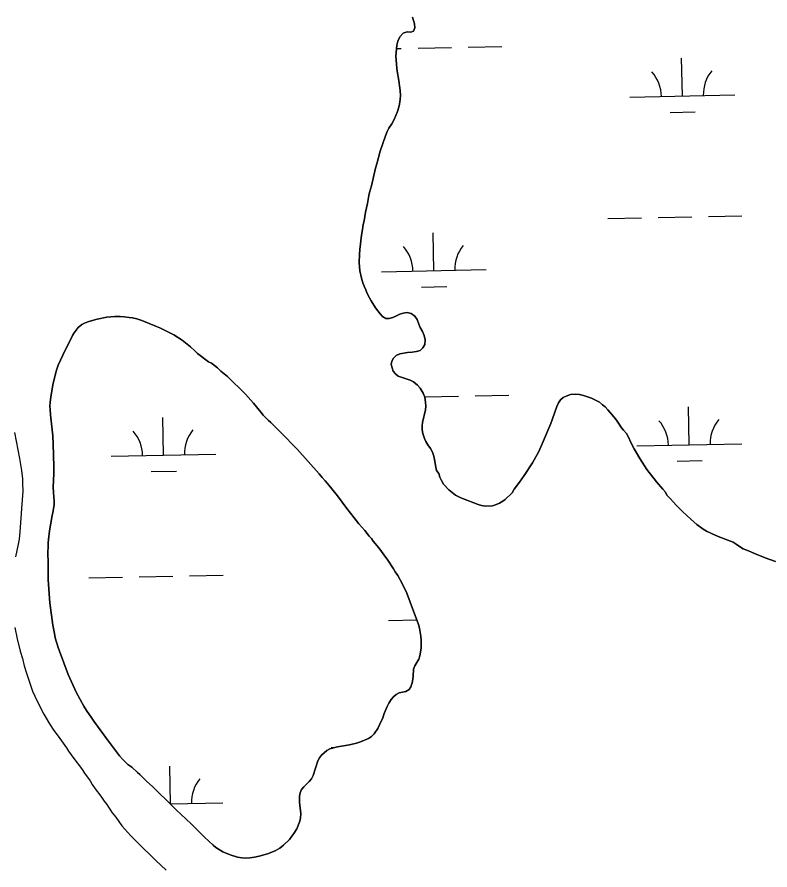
# Model space of a CAD drawing. Extents: x 3989314 to 4027622, y 243956 to 270014.
# Drawn here: x 4000523 to 4001241, y 251428 to 252241 of the extents above; entities that cross this region are included whole.
import ezdxf

# ---------------------------------------------------------------- set-up
doc = ezdxf.new("R2010")
doc.units = 0
doc.layers.add('V-RIVR-EDGE', color=7, linetype='Continuous')
doc.layers.add('V-WETL-SWMP', color=7, linetype='Continuous')

msp = doc.modelspace()

# ---------------------------------------------------------------- linework, layer by layer
at = {"layer": 'V-RIVR-EDGE'}
for points in [[(4000900.01, 252241.13), (4000902.02, 252234.58), (4000902.38, 252230.98), (4000901.2, 252227.78), (4000898.37, 252226.78), (4000894.91, 252226.93), (4000891.19, 252225.67), (4000888.09, 252222.23), (4000886.26, 252218.14), (4000885.21, 252214.17), (4000884.25, 252203.79), (4000884.71, 252196.48), (4000885.19, 252192.12), (4000885.81, 252187.62), (4000886.8, 252182.62), (4000888.39, 252170.94), (4000888.62, 252166.19), (4000888.33, 252162.6), (4000887.66, 252158.12), (4000887, 252155.05), (4000885.82, 252151.08), (4000882.57, 252143.54), (4000880.23, 252139.32), (4000877.64, 252135.11), (4000876.08, 252132.04), (4000874.26, 252127.69), (4000871.65, 252120.4), (4000869.16, 252113.11), (4000866, 252101.21), (4000864.7, 252096.98), (4000860.86, 252080.08), (4000860.08, 252077.01), (4000859.03, 252073.94), (4000858.37, 252070.99), (4000857.17, 252063.44), (4000855.31, 252055.12), (4000853.98, 252046.66), (4000853.06, 252043.33), (4000852.26, 252038.47), (4000851.45, 252033.21), (4000849.95, 252019.51), (4000849.54, 252014.64), (4000849.36, 252007.07), (4000849.94, 251998.99), (4000851.44, 251992.19), (4000852.82, 251987.56), (4000853.95, 251984.48), (4000855.6, 251981), (4000856.98, 251977.53), (4000859.01, 251973.29), (4000860.53, 251970.58), (4000864.72, 251963.89), (4000867, 251961.05), (4000869.17, 251957.96), (4000871.33, 251955.51), (4000874.78, 251953.56), (4000877.98, 251953.67), (4000881.45, 251954.67), (4000884.92, 251956.06), (4000888.14, 251957.71), (4000891.1, 251958.71), (4000894.95, 251959.33), (4000898.79, 251958.28), (4000902.36, 251955.95), (4000904.65, 251952.6), (4000906.03, 251948.23), (4000907.42, 251945.14), (4000909.57, 251941.16), (4000911.21, 251937.3), (4000912.08, 251933.32), (4000911.8, 251928.96), (4000910.11, 251925.64), (4000907.53, 251923.09), (4000904.06, 251922.22), (4000899.83, 251921.47), (4000895.21, 251921.25), (4000887.89, 251919.89), (4000884.42, 251918.37), (4000881.84, 251915.95), (4000880.28, 251912.88), (4000879.87, 251909.81), (4000880.62, 251906.47), (4000881.76, 251903.38), (4000883.92, 251900.93), (4000886.47, 251898.74), (4000897.73, 251894.94), (4000901.18, 251893.13), (4000904.75, 251890.15), (4000907.55, 251887.19)], [(4000883.64, 251712.01), (4000882.11, 251714.85), (4000876.63, 251723), (4000873.19, 251727.91), (4000867.95, 251734.77), (4000862.72, 251741.11), (4000860.93, 251743.83), (4000858.89, 251746.03), (4000854.67, 251751.33), (4000848.92, 251757.93), (4000844.33, 251763.5), (4000837.31, 251772.56), (4000828.63, 251784.46), (4000818.93, 251796.11), (4000816.76, 251798.96), (4000813.95, 251802.06), (4000811.14, 251805.55), (4000790.18, 251829.12), (4000774.45, 251845.06), (4000764.86, 251854.39), (4000762.55, 251856.34), (4000757.44, 251861.39), (4000755.27, 251864.37), (4000748.5, 251872.78), (4000740.83, 251881.45), (4000723.44, 251898.17), (4000717.29, 251903.49), (4000713.97, 251906.48), (4000711.15, 251908.68), (4000708.2, 251910.89), (4000705.51, 251912.45), (4000694.88, 251920.37), (4000692.45, 251922.83), (4000688.1, 251926.6), (4000680.16, 251933.08), (4000672.47, 251937.9), (4000658.87, 251944.68), (4000655.92, 251946.12), (4000641.92, 251951.75), (4000637.04, 251953.19), (4000632.93, 251954.12), (4000629.84, 251954.66), (4000625.08, 251955.07), (4000621.1, 251955.61), (4000616.08, 251955.65), (4000608.48, 251955.05), (4000599.06, 251953.06), (4000591.33, 251950.66), (4000587.84, 251949.4), (4000584.48, 251947.88), (4000581.12, 251945.19), (4000577.35, 251940.07), (4000575.79, 251937.51), (4000566.27, 251918.65), (4000561.96, 251909.02), (4000560.26, 251904.4), (4000557.08, 251892.06), (4000554.81, 251879.07), (4000554.26, 251873.67), (4000554.11, 251870.2), (4000554.21, 251866.59), (4000554.57, 251861.83), (4000556.75, 251841.86), (4000557.34, 251833.74), (4000557.85, 251812.63), (4000557.8, 251805.81), (4000557.33, 251792.68), (4000557.43, 251788.05), (4000557.78, 251782.77), (4000558.28, 251779.8), (4000557.99, 251775.81), (4000556.92, 251768.74), (4000556.25, 251765.79), (4000553.84, 251751), (4000552.63, 251742.77), (4000552.35, 251739.29), (4000552.14, 251727.32), (4000552.37, 251723.46)], [(4000907.55, 251887.19), (4000910.34, 251882.3), (4000911.98, 251878.57), (4000912.59, 251873.82), (4000912.82, 251870.1), (4000912.54, 251866.38), (4000909.64, 251854.48), (4000909.37, 251851.4), (4000909.34, 251847.56), (4000909.83, 251843.96), (4000911.47, 251839.33), (4000912.99, 251836.38), (4000914.89, 251833.03), (4000917.17, 251829.68), (4000919.07, 251826.21), (4000920.33, 251822.35), (4000921.08, 251819.27), (4000922.44, 251811.82), (4000923.06, 251808.61), (4000925.09, 251805.65), (4000926.35, 251802.44), (4000927.87, 251799.22), (4000929.77, 251795.75), (4000934.86, 251790.2), (4000941.24, 251785.29), (4000944.95, 251783.34), (4000947.89, 251782.04), (4000962.85, 251776.3), (4000966.05, 251775.38), (4000969.77, 251774.71), (4000976.31, 251774.93), (4000979.39, 251775.93), (4000983.12, 251777.57), (4000986.21, 251779.35), (4000988.66, 251781.13), (4000995.11, 251787.5), (4000997.18, 251790.82), (4001002.36, 251797.58), (4001006.76, 251803.96), (4001014.53, 251816.09), (4001020.63, 251826.82), (4001024.01, 251834.11), (4001032.21, 251853.41), (4001033.66, 251858.02), (4001037.96, 251869.79), (4001039.4, 251873.11), (4001041.46, 251875.92), (4001043.92, 251878.21), (4001046.62, 251879.61), (4001050.99, 251880.99), (4001055.99, 251881.47), (4001059.45, 251881.06), (4001063.29, 251880.26), (4001070.84, 251877.78), (4001074.8, 251875.83), (4001078.51, 251873.75), (4001081.57, 251871.3), (4001083.87, 251869.23), (4001086.54, 251866.52), (4001092.14, 251859.94), (4001094.68, 251856.72), (4001097.48, 251852.73), (4001099.5, 251849.51), (4001101.41, 251847.06), (4001104.34, 251843.96), (4001106.49, 251839.85), (4001108.14, 251835.99), (4001111.68, 251829.17), (4001117.14, 251820.03), (4001123.86, 251809.47), (4001133.02, 251797.87), (4001139.12, 251790.91), (4001141.41, 251787.94), (4001142.8, 251785.24), (4001145.99, 251782.02), (4001151.97, 251775.18), (4001157.7, 251769.63), (4001165.99, 251762.01), (4001171.6, 251757.23), (4001177.34, 251752.83), (4001180.66, 251750.88), (4001185.39, 251748.55), (4001191.91, 251745.81), (4001205.98, 251740.33), (4001209.04, 251738.52), (4001212.23, 251736.19), (4001215.81, 251734.11), (4001220.67, 251732.16), (4001223.61, 251730.73), (4001227.96, 251728.9), (4001236.53, 251725.51), (4001246.38, 251721.99)], [(4000520.43, 251844.84), (4000525.15, 251819.98), (4000526.88, 251808.64), (4000527.86, 251800.66), (4000528.08, 251796.15), (4000528.17, 251789.08), (4000527.44, 251776.48), (4000525.46, 251750.24), (4000524.65, 251743.17), (4000523.85, 251738.55), (4000521.19, 251726.47)], [(4000552.37, 251723.46), (4000552.5, 251704.79), (4000552.96, 251695.39), (4000554.03, 251682.51), (4000556.85, 251661.26), (4000558.34, 251653.14), (4000559.22, 251649.01), (4000561.99, 251639.85), (4000563.38, 251636.5), (4000571.47, 251614.05), (4000579.6, 251596.61), (4000586.46, 251583.83), (4000589.01, 251579.82), (4000594.24, 251572.58), (4000596.15, 251569.6), (4000608.15, 251553.05), (4000620.65, 251536.61), (4000623.46, 251533.25), (4000628.58, 251528.2), (4000632.17, 251525.73), (4000637.54, 251520.67), (4000639.97, 251518.59), (4000646.62, 251512.11), (4000652, 251507.32), (4000671.7, 251488.01), (4000674.51, 251485.03), (4000688.84, 251471.8), (4000701.5, 251459.1), (4000709.94, 251451.2), (4000712.5, 251449.12), (4000719.17, 251444.83), (4000725.97, 251442.08), (4000733.17, 251439.97), (4000737.28, 251439.17), (4000740.62, 251438.89), (4000745, 251439.12), (4000749.38, 251439.74), (4000753.64, 251440.74), (4000761.76, 251443), (4000769.12, 251445.79), (4000773.38, 251448.33), (4000777.01, 251451.4), (4000782.58, 251456.9), (4000785.04, 251459.97), (4000786.87, 251462.53), (4000789.6, 251466.89), (4000792.48, 251474.21), (4000793.27, 251477.42), (4000793.55, 251481.28), (4000792.34, 251492.49), (4000792.25, 251498.15), (4000792.91, 251501.24), (4000794.22, 251504.32), (4000796.3, 251506.88), (4000801.48, 251511.99), (4000803.68, 251514.55), (4000805.38, 251517.63), (4000809.85, 251531.64), (4000811.41, 251534.72), (4000813.23, 251537.15), (4000818.28, 251541.62), (4000821.25, 251543.27), (4000828.47, 251545.16), (4000832.34, 251545.65), (4000840.07, 251547.01), (4000846.65, 251548.77), (4000850.39, 251550.04), (4000858.26, 251553.2), (4000860.98, 251554.99), (4000863.44, 251557.67), (4000867.08, 251562.67), (4000868.77, 251566.01), (4000871.78, 251572.93), (4000873.22, 251577.05), (4000875.97, 251583.59), (4000877.54, 251586.8), (4000879.75, 251590.26), (4000881.82, 251592.69), (4000884.54, 251595.12), (4000887.38, 251596.52), (4000890.6, 251597.27), (4000893.7, 251597.76), (4000896.8, 251599.67), (4000898.49, 251602.24), (4000899.67, 251606.22), (4000900.34, 251609.56), (4000900.75, 251612.65), (4000901.18, 251619.21), (4000902.23, 251622.29), (4000906, 251628.83), (4000907.18, 251631.79), (4000908.26, 251639.25), (4000908.31, 251646.58), (4000907.95, 251650.58), (4000906.71, 251658.44), (4000905.7, 251661.79), (4000897.99, 251682.95), (4000894.57, 251691.6), (4000890.89, 251699.6), (4000886.06, 251708.52), (4000883.64, 251712.01)], [(4000520.49, 251658.93), (4000522.73, 251648.1), (4000525.75, 251636.37), (4000528.02, 251629.28), (4000529.64, 251622.45), (4000531.65, 251615.36), (4000534.56, 251606.72), (4000537.59, 251598.34), (4000539.74, 251593.31), (4000543.81, 251584.79), (4000548.38, 251576.14), (4000553.72, 251567.1), (4000557.8, 251560.64), (4000562.01, 251555.21), (4000570.04, 251544.09), (4000571.95, 251541.12), (4000577.05, 251533.88), (4000584.32, 251524.44), (4000587.76, 251519.14), (4000590.06, 251516.17), (4000592.48, 251512.55), (4000594.39, 251509.32), (4000597.32, 251505.05), (4000602.55, 251498.07), (4000605.73, 251493.29), (4000608.28, 251490.06), (4000613.51, 251482.3), (4000616.95, 251477.9), (4000622.69, 251469.89), (4000631.38, 251460.31), (4000637.89, 251453.71), (4000655.15, 251436.87), (4000665.13, 251427.41)]]:
    msp.add_lwpolyline(points, dxfattribs=at)
at = {"layer": 'V-WETL-SWMP'}
for p, q in [((4000953.36, 252212.53), (4000985.36, 252213.17)), ((4000884.93, 252211.17), (4000889.38, 252211.26)), ((4000905.37, 252211.58), (4000937.37, 252212.21)), ((4001157.65, 252165.85), (4001156.93, 252201.84)), ((4001107.66, 252164.85), (4001207.64, 252166.85)), ((4001145.96, 252150.18), (4001169.96, 252150.66)), ((4001134.55, 252049.94), (4001166.54, 252050.57)), ((4001182.54, 252050.89), (4001214.53, 252051.53)), ((4001086.56, 252048.98), (4001118.55, 252049.62)), ((4000920.45, 251999.23), (4000919.74, 252035.22)), ((4000870.46, 251998.23), (4000970.44, 252000.23)), ((4000908.76, 251983.56), (4000932.76, 251984.04)), ((4000912, 251878.97), (4000944, 251879.6)), ((4000959.99, 251879.92), (4000991.99, 251880.56)), ((4001164.28, 251833.24), (4001163.56, 251869.23)), ((4000662.47, 251823.24), (4000661.75, 251859.23)), ((4001114.29, 251832.25), (4001214.27, 251834.24)), ((4000612.48, 251822.24), (4000712.46, 251824.24)), ((4001152.59, 251817.57), (4001176.59, 251818.05)), ((4000650.78, 251807.57), (4000674.78, 251808.05)), ((4000687.36, 251708.28), (4000719.35, 251708.92)), ((4000591.38, 251706.37), (4000623.37, 251707.01)), ((4000639.37, 251707.33), (4000671.36, 251707.96)), ((4000877.09, 251665.62), (4000904.11, 251666.16)), ((4000822.65, 251544.44), (4000825.99, 251544.51)), ((4000669.1, 251490.63), (4000668.38, 251526.63)), ((4000669.02, 251490.63), (4000719.09, 251491.63))]:
    msp.add_line(p, q, dxfattribs=at)
for points in [[(4000907.55, 251887.19), (4000904.75, 251890.15), (4000901.18, 251893.13), (4000897.73, 251894.95), (4000886.47, 251898.74), (4000883.92, 251900.93), (4000881.76, 251903.39), (4000880.62, 251906.47), (4000879.87, 251909.81), (4000880.28, 251912.88), (4000881.84, 251915.95), (4000884.42, 251918.37), (4000887.89, 251919.89), (4000895.21, 251921.25), (4000899.83, 251921.47), (4000904.06, 251922.21), (4000907.53, 251923.09), (4000910.11, 251925.64), (4000911.8, 251928.96), (4000912.08, 251933.32), (4000911.21, 251937.3), (4000909.57, 251941.15), (4000907.42, 251945.14), (4000906.03, 251948.23), (4000904.65, 251952.6), (4000902.36, 251955.95), (4000898.79, 251958.28), (4000894.95, 251959.33), (4000891.1, 251958.71), (4000888.14, 251957.71), (4000884.92, 251956.06), (4000881.45, 251954.68), (4000877.98, 251953.67), (4000874.78, 251953.57), (4000871.33, 251955.51), (4000869.17, 251957.96), (4000867, 251961.05), (4000864.72, 251963.89), (4000860.53, 251970.58), (4000859.01, 251973.29), (4000856.98, 251977.53), (4000855.6, 251981), (4000853.95, 251984.48), (4000852.82, 251987.56), (4000851.44, 251992.18), (4000849.95, 251998.99), (4000849.36, 252007.07), (4000849.54, 252014.64), (4000849.95, 252019.51), (4000851.45, 252033.22), (4000852.26, 252038.47), (4000853.06, 252043.33), (4000853.98, 252046.66), (4000855.31, 252055.12), (4000857.17, 252063.44), (4000858.37, 252070.99), (4000859.03, 252073.94), (4000860.08, 252077.01), (4000860.87, 252080.08), (4000864.7, 252096.98), (4000866, 252101.21), (4000869.16, 252113.11), (4000871.65, 252120.4), (4000874.26, 252127.69), (4000876.08, 252132.04), (4000877.64, 252135.11), (4000880.23, 252139.32), (4000882.57, 252143.54), (4000885.82, 252151.08), (4000887, 252155.05), (4000887.66, 252158.12), (4000888.33, 252162.6), (4000888.62, 252166.19), (4000888.39, 252170.94), (4000886.8, 252182.62), (4000885.81, 252187.62), (4000885.2, 252192.12), (4000884.71, 252196.48), (4000884.25, 252203.79), (4000885.21, 252214.17), (4000886.26, 252218.14), (4000888.09, 252222.23), (4000891.19, 252225.67), (4000894.91, 252226.93), (4000898.37, 252226.78), (4000901.2, 252227.78), (4000902.38, 252230.98), (4000902.02, 252234.58), (4000900.01, 252241.13)], [(4000552.37, 251723.46), (4000552.14, 251727.32), (4000552.35, 251739.29), (4000552.63, 251742.77), (4000553.84, 251751), (4000556.25, 251765.79), (4000556.92, 251768.74), (4000557.99, 251775.81), (4000558.28, 251779.8), (4000557.78, 251782.77), (4000557.43, 251788.05), (4000557.33, 251792.68), (4000557.8, 251805.81), (4000557.85, 251812.63), (4000557.35, 251833.74), (4000556.75, 251841.86), (4000554.57, 251861.83), (4000554.21, 251866.59), (4000554.11, 251870.2), (4000554.26, 251873.67), (4000554.81, 251879.07), (4000557.08, 251892.06), (4000560.26, 251904.4), (4000561.96, 251909.02), (4000566.27, 251918.65), (4000575.79, 251937.51), (4000577.35, 251940.07), (4000581.12, 251945.19), (4000584.48, 251947.88), (4000587.84, 251949.4), (4000591.33, 251950.66), (4000599.06, 251953.06), (4000608.48, 251955.05), (4000616.07, 251955.65), (4000621.09, 251955.62), (4000625.08, 251955.07), (4000629.84, 251954.66), (4000632.93, 251954.12), (4000637.04, 251953.19), (4000641.92, 251951.74), (4000655.92, 251946.12), (4000658.87, 251944.68), (4000672.47, 251937.9), (4000680.16, 251933.08), (4000688.1, 251926.6), (4000692.45, 251922.83), (4000694.88, 251920.37), (4000705.51, 251912.45), (4000708.21, 251910.89), (4000711.15, 251908.68), (4000713.97, 251906.47), (4000717.3, 251903.49), (4000723.44, 251898.17), (4000740.84, 251881.45), (4000748.5, 251872.78), (4000755.27, 251864.37), (4000757.44, 251861.39), (4000762.55, 251856.34), (4000764.86, 251854.39), (4000774.45, 251845.06), (4000790.18, 251829.12), (4000811.14, 251805.56), (4000813.95, 251802.06), (4000816.76, 251798.95), (4000818.93, 251796.11), (4000828.63, 251784.46), (4000837.31, 251772.56), (4000844.33, 251763.5), (4000848.93, 251757.94), (4000854.67, 251751.33), (4000858.89, 251746.03), (4000860.93, 251743.83), (4000862.72, 251741.11), (4000867.95, 251734.77), (4000873.19, 251727.91), (4000876.63, 251723), (4000882.11, 251714.85), (4000883.64, 251712.01), (4000886.06, 251708.52), (4000890.89, 251699.61), (4000894.57, 251691.6), (4000897.99, 251682.95), (4000905.7, 251661.79), (4000906.71, 251658.44), (4000907.95, 251650.58), (4000908.31, 251646.58), (4000908.26, 251639.25), (4000907.18, 251631.79), (4000906, 251628.83), (4000902.23, 251622.29), (4000901.18, 251619.21), (4000900.75, 251612.65), (4000900.34, 251609.56), (4000899.67, 251606.22), (4000898.49, 251602.24), (4000896.8, 251599.67), (4000893.7, 251597.76), (4000890.6, 251597.27), (4000887.38, 251596.52), (4000884.54, 251595.12), (4000881.82, 251592.69)], [(4001246.38, 251721.99), (4001236.53, 251725.51), (4001227.96, 251728.9), (4001223.61, 251730.73), (4001220.67, 251732.16), (4001215.81, 251734.11), (4001212.23, 251736.19), (4001209.04, 251738.52), (4001205.98, 251740.33), (4001191.91, 251745.81), (4001185.39, 251748.55), (4001180.66, 251750.89), (4001177.34, 251752.83), (4001171.6, 251757.23), (4001165.99, 251762.01), (4001157.7, 251769.63), (4001151.97, 251775.18), (4001145.99, 251782.02), (4001142.81, 251785.24), (4001141.41, 251787.94), (4001139.12, 251790.91), (4001133.02, 251797.87), (4001123.86, 251809.47), (4001117.13, 251820.03), (4001111.68, 251829.17), (4001108.14, 251835.99), (4001106.49, 251839.85), (4001104.34, 251843.96), (4001101.41, 251847.06), (4001099.5, 251849.51), (4001097.48, 251852.73), (4001094.68, 251856.72), (4001092.14, 251859.94), (4001086.54, 251866.52), (4001083.86, 251869.23), (4001081.57, 251871.3), (4001078.51, 251873.75), (4001074.8, 251875.83), (4001070.84, 251877.78), (4001063.29, 251880.26), (4001059.45, 251881.06), (4001055.99, 251881.47), (4001050.99, 251880.99), (4001046.62, 251879.6), (4001043.92, 251878.21), (4001041.47, 251875.92), (4001039.4, 251873.11), (4001037.96, 251869.79), (4001033.66, 251858.02), (4001032.21, 251853.41), (4001024.01, 251834.11), (4001020.63, 251826.82), (4001014.53, 251816.09), (4001006.76, 251803.96), (4001002.36, 251797.58), (4000997.18, 251790.82), (4000995.11, 251787.5), (4000988.66, 251781.13), (4000986.21, 251779.35), (4000983.12, 251777.57), (4000979.39, 251775.93), (4000976.31, 251774.93), (4000969.77, 251774.71), (4000966.05, 251775.38), (4000962.85, 251776.3), (4000947.89, 251782.04), (4000944.95, 251783.34), (4000941.24, 251785.29), (4000934.86, 251790.2), (4000929.77, 251795.75), (4000927.87, 251799.22), (4000926.35, 251802.44), (4000925.09, 251805.65), (4000923.06, 251808.61), (4000922.44, 251811.82), (4000921.08, 251819.27), (4000920.33, 251822.35), (4000919.07, 251826.21), (4000917.17, 251829.68), (4000914.89, 251833.03), (4000912.98, 251836.38), (4000911.47, 251839.33), (4000909.83, 251843.96), (4000909.34, 251847.55), (4000909.37, 251851.4), (4000909.64, 251854.48), (4000912.54, 251866.38), (4000912.82, 251870.1), (4000912.59, 251873.82), (4000911.98, 251878.57), (4000910.34, 251882.3), (4000907.55, 251887.19)], [(4000520.43, 251844.84), (4000525.15, 251819.98), (4000526.88, 251808.64), (4000527.86, 251800.66), (4000528.08, 251796.16), (4000528.17, 251789.08), (4000527.44, 251776.48), (4000525.47, 251750.24), (4000524.65, 251743.17), (4000523.85, 251738.54), (4000521.19, 251726.47)], [(4000881.82, 251592.69), (4000879.75, 251590.26), (4000877.53, 251586.8), (4000875.97, 251583.59), (4000873.22, 251577.05), (4000871.78, 251572.93), (4000868.77, 251566), (4000867.08, 251562.67), (4000863.44, 251557.67), (4000860.98, 251554.99), (4000858.26, 251553.2), (4000850.39, 251550.03), (4000846.65, 251548.77), (4000840.07, 251547.01), (4000832.34, 251545.65), (4000828.47, 251545.16), (4000821.25, 251543.27), (4000818.28, 251541.62), (4000813.23, 251537.15), (4000811.41, 251534.71), (4000809.85, 251531.64), (4000805.38, 251517.63), (4000803.68, 251514.56), (4000801.48, 251512), (4000796.3, 251506.88), (4000794.22, 251504.32), (4000792.91, 251501.24), (4000792.25, 251498.15), (4000792.34, 251492.49), (4000793.55, 251481.28), (4000793.27, 251477.42), (4000792.48, 251474.21), (4000789.6, 251466.89), (4000786.87, 251462.53), (4000785.05, 251459.97), (4000782.58, 251456.9), (4000777.01, 251451.4), (4000773.38, 251448.33), (4000769.12, 251445.79), (4000761.76, 251443), (4000753.64, 251440.74), (4000749.38, 251439.74), (4000745, 251439.12), (4000740.62, 251438.89), (4000737.28, 251439.17), (4000733.17, 251439.97), (4000725.97, 251442.08), (4000719.17, 251444.83), (4000712.5, 251449.12), (4000709.94, 251451.2), (4000701.5, 251459.1), (4000688.84, 251471.8), (4000674.51, 251485.03), (4000671.69, 251488.01), (4000652, 251507.32), (4000646.62, 251512.11), (4000639.97, 251518.59), (4000637.54, 251520.67), (4000632.17, 251525.73), (4000628.58, 251528.2), (4000623.46, 251533.25), (4000620.65, 251536.61), (4000608.15, 251553.05), (4000596.15, 251569.6), (4000594.24, 251572.57), (4000589.01, 251579.82), (4000586.46, 251583.83), (4000579.6, 251596.61), (4000571.47, 251614.05), (4000563.38, 251636.5), (4000561.99, 251639.85), (4000559.22, 251649.01), (4000558.34, 251653.14), (4000556.85, 251661.26), (4000554.03, 251682.51), (4000552.96, 251695.39), (4000552.5, 251704.79), (4000552.37, 251723.46)], [(4000520.49, 251658.92), (4000522.73, 251648.1), (4000525.75, 251636.37), (4000528.02, 251629.28), (4000529.64, 251622.45), (4000531.65, 251615.36), (4000534.56, 251606.72), (4000537.59, 251598.34), (4000539.74, 251593.31), (4000543.81, 251584.79), (4000548.38, 251576.14), (4000553.72, 251567.1), (4000557.8, 251560.64), (4000562.01, 251555.21)], [(4000562.01, 251555.21), (4000570.04, 251544.09), (4000571.95, 251541.12), (4000577.05, 251533.88), (4000584.32, 251524.44), (4000587.76, 251519.14), (4000590.06, 251516.17), (4000592.48, 251512.55), (4000594.39, 251509.32), (4000597.32, 251505.05), (4000602.55, 251498.07), (4000605.73, 251493.29), (4000608.28, 251490.06), (4000613.51, 251482.3), (4000616.95, 251477.9), (4000622.69, 251469.89), (4000631.38, 251460.31), (4000637.89, 251453.71), (4000655.15, 251436.87), (4000665.13, 251427.41)]]:
    msp.add_lwpolyline(points, dxfattribs=at)
for centre, start, end in [((4001102.41, 252165.22), 0.36988, 41.91354), ((4001212.87, 252167.43), 140.36987, 181.91353), ((4000865.21, 251998.6), 0.36988, 41.91354), ((4000975.67, 252000.8), 140.36987, 181.91353), ((4001109.04, 251832.62), 0.36988, 41.91354), ((4001219.5, 251834.82), 140.36987, 181.91353), ((4000717.69, 251824.82), 140.36987, 181.91353), ((4000607.23, 251822.62), 0.36988, 41.91354), ((4000724.32, 251492.21), 140.36987, 181.91353)]:
    msp.add_arc(centre, 35.25, start, end, dxfattribs=at)

doc.saveas('drawing.dxf')
